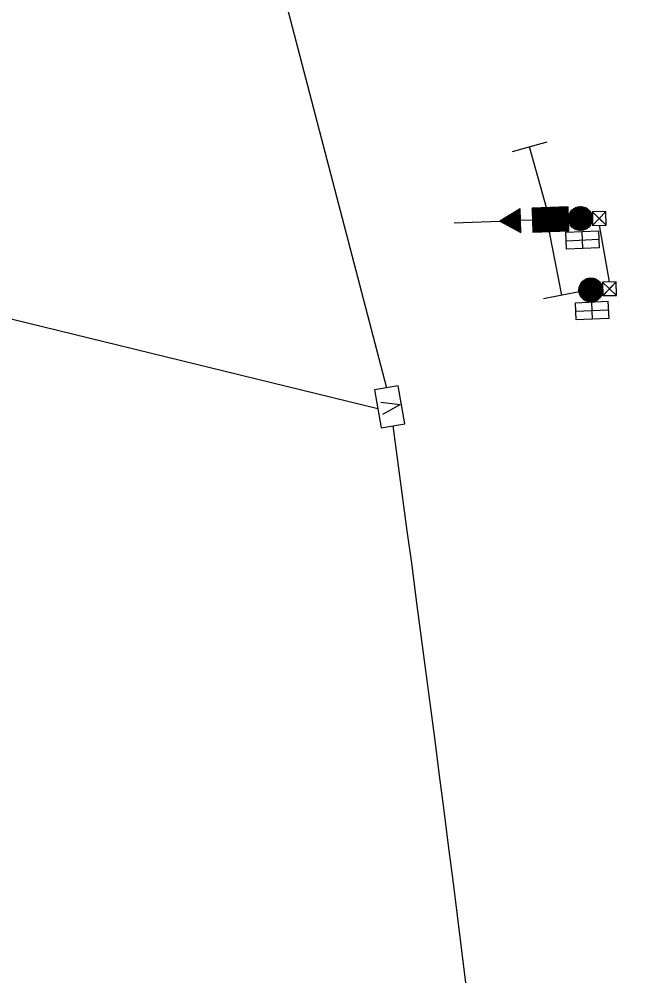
# Model space of a CAD drawing. Extents: x 601462 to 605493, y 331960 to 402715.
# Drawn here: x 604140.1 to 604350.1, y 349499.4 to 349818 of the extents above; entities that cross this region are included whole.
import ezdxf

# ---------------------------------------------------------------- set-up
doc = ezdxf.new("R2010")
doc.units = 0
doc.layers.add('P_FTMS', color=7, linetype='Continuous')
doc.layers.add('P_FTMSConduit', color=7, linetype='Continuous')

# ---------------------------------------------------------------- blocks, each defined once
blk = doc.blocks.new('FTMS_FCV')
at = {"layer": 'P_FTMS'}
blk.add_line((12.7, 16.3), (0.6, -21.9), dxfattribs=at)
blk.add_lwpolyline([(39.1, 24.4), (-39.1, 24.4), (-39.1, -24.4), (39.1, -24.4)], close=True, dxfattribs=at)
blk.add_lwpolyline([(-12.1, 16.2), (0.6, -21.9)], dxfattribs=at)
blk = doc.blocks.new('FMB')
at = {"layer": 'P_FTMS'}
for p, q in [((24.4, -24.4), (-24.4, 24.4)), ((-24.4, -24.4), (24.4, 24.4))]:
    blk.add_line(p, q, dxfattribs=at)
blk.add_lwpolyline([(24.4, -24.4), (24.4, 24.4), (-24.4, 24.4), (-24.4, -24.4)], close=True, dxfattribs=at)
blk = doc.blocks.new('_U256')
at = {"layer": 'P_FTMS'}
for points in [[(-14.7, -7), (7, -14.7), (0, 0)], [(14.7, 7), (-7, 14.7), (0, 0)]]:
    blk.add_lwpolyline(points, close=True, dxfattribs=at)
at = {"layer": 'P_FTMS', "xscale": 0.4713263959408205, "yscale": 0.4713263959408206, "rotation": 70.39802054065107}
blk.add_blockref('FMB', (0, 0), dxfattribs=at)
blk = doc.blocks.new('FTMS_FERA')
at = {"layer": 'P_FTMS'}
for p, q in [((-65.1, 36.6), (-65.1, -36.6)), ((65.1, 0), (-65.1, 0))]:
    blk.add_line(p, q, dxfattribs=at)

msp = doc.modelspace()

# ---------------------------------------------------------------- linework, layer by layer
at = {"layer": 'P_FTMS'}
for p, q in [((604301.47, 349749.98), (604304.88, 349753.63)), ((604301.69, 349749.86), (604305.66, 349754.12)), ((604301.91, 349749.75), (604306.45, 349754.61)), ((604302.13, 349749.63), (604306.91, 349754.75)), ((604302.35, 349749.51), (604306.93, 349754.41)), ((604302.57, 349749.4), (604306.94, 349754.07)), ((604302.78, 349749.28), (604306.95, 349753.73)), ((604303, 349749.16), (604306.96, 349753.39)), ((604307.05, 349750.81), (604304.37, 349753.31)), ((604307.04, 349751.15), (604304.58, 349753.44)), ((604307.02, 349751.49), (604304.79, 349753.57)), ((604307.01, 349751.83), (604305, 349753.71)), ((604307, 349752.17), (604305.21, 349753.84)), ((604306.99, 349752.51), (604305.43, 349753.97)), ((604306.98, 349752.85), (604305.64, 349754.1)), ((604306.97, 349753.18), (604305.85, 349754.23)), ((604306.95, 349753.52), (604306.06, 349754.36)), ((604306.94, 349753.86), (604306.27, 349754.49)), ((604306.93, 349754.2), (604306.48, 349754.63)), ((604306.92, 349754.54), (604306.69, 349754.76)), ((604306.91, 349754.88), (604306.9, 349754.89)), ((604310.91, 349754.87), (604311.1, 349755.07)), ((604318.98, 349747.33), (604310.91, 349754.87)), ((604310.92, 349754.53), (604311.44, 349755.08)), ((604318.64, 349747.32), (604310.92, 349754.53)), ((604310.93, 349754.19), (604311.78, 349755.1)), ((604318.3, 349747.31), (604310.93, 349754.19)), ((604310.95, 349753.85), (604312.12, 349755.11)), ((604317.96, 349747.3), (604310.95, 349753.85)), ((604310.96, 349753.52), (604312.45, 349755.12)), ((604317.62, 349747.29), (604310.96, 349753.52)), ((604310.97, 349753.18), (604312.79, 349755.13)), ((604310.98, 349752.84), (604313.13, 349755.14)), ((604310.99, 349752.5), (604313.47, 349755.15)), ((604311, 349752.16), (604313.81, 349755.16)), ((604311.01, 349751.82), (604314.15, 349755.18)), ((604311.03, 349751.48), (604314.49, 349755.19)), ((604311.04, 349751.14), (604314.83, 349755.2)), ((604311.05, 349750.8), (604315.17, 349755.21)), ((604319.32, 349747.34), (604311.05, 349755.07)), ((604311.06, 349750.46), (604315.51, 349755.22)), ((604311.07, 349750.12), (604315.85, 349755.23)), ((604311.08, 349749.78), (604316.19, 349755.24)), ((604311.09, 349749.44), (604316.53, 349755.26)), ((604311.11, 349749.11), (604316.86, 349755.27)), ((604311.12, 349748.77), (604317.2, 349755.28)), ((604311.13, 349748.43), (604317.54, 349755.29)), ((604311.14, 349748.09), (604317.88, 349755.3)), ((604311.15, 349747.75), (604318.22, 349755.31)), ((604311.16, 349747.41), (604318.56, 349755.32)), ((604311.17, 349747.07), (604318.9, 349755.34)), ((604319.65, 349747.36), (604311.39, 349755.08)), ((604311.51, 349747.08), (604319.24, 349755.35)), ((604319.99, 349747.37), (604311.73, 349755.09)), ((604311.85, 349747.09), (604319.58, 349755.36)), ((604320.33, 349747.38), (604312.07, 349755.1)), ((604312.19, 349747.1), (604319.92, 349755.37)), ((604320.67, 349747.39), (604312.41, 349755.12)), ((604312.53, 349747.12), (604320.26, 349755.38)), ((604321.01, 349747.4), (604312.75, 349755.13)), ((604312.87, 349747.13), (604320.6, 349755.39)), ((604321.35, 349747.41), (604313.09, 349755.14)), ((604313.21, 349747.14), (604320.94, 349755.4)), ((604321.69, 349747.42), (604313.42, 349755.15)), ((604313.55, 349747.15), (604321.27, 349755.42)), ((604322.03, 349747.44), (604313.76, 349755.16)), ((604313.89, 349747.16), (604321.61, 349755.43)), ((604322.37, 349747.45), (604314.1, 349755.17)), ((604314.23, 349747.17), (604321.95, 349755.44)), ((604322.71, 349747.46), (604314.44, 349755.18)), ((604314.57, 349747.18), (604322.29, 349755.45)), ((604323.05, 349747.47), (604314.78, 349755.2)), ((604314.91, 349747.2), (604322.63, 349755.46)), ((604323.16, 349747.69), (604315.12, 349755.21)), ((604315.24, 349747.21), (604322.9, 349755.4)), ((604323.15, 349748.03), (604315.46, 349755.22)), ((604315.58, 349747.22), (604322.91, 349755.06)), ((604323.14, 349748.37), (604315.8, 349755.23)), ((604315.92, 349747.23), (604322.92, 349754.72)), ((604323.13, 349748.71), (604316.14, 349755.24)), ((604316.26, 349747.24), (604322.94, 349754.38)), ((604323.11, 349749.05), (604316.48, 349755.25)), ((604316.6, 349747.25), (604322.95, 349754.04)), ((604323.1, 349749.39), (604316.82, 349755.27)), ((604316.94, 349747.26), (604322.96, 349753.7)), ((604323.09, 349749.73), (604317.16, 349755.28)), ((604317.28, 349747.28), (604322.97, 349753.36)), ((604323.08, 349750.07), (604317.5, 349755.29)), ((604323.07, 349750.41), (604317.83, 349755.3)), ((604323.06, 349750.75), (604318.17, 349755.31)), ((604323.05, 349751.08), (604318.51, 349755.32)), ((604323.03, 349751.42), (604318.85, 349755.33)), ((604323.02, 349751.76), (604319.19, 349755.35)), ((604323.01, 349752.1), (604319.53, 349755.36)), ((604323, 349752.44), (604319.87, 349755.37)), ((604322.99, 349752.78), (604320.21, 349755.38)), ((604322.98, 349753.12), (604320.55, 349755.39)), ((604322.97, 349753.46), (604320.89, 349755.4)), ((604322.95, 349753.8), (604321.23, 349755.41)), ((604322.94, 349754.14), (604321.57, 349755.43)), ((604322.93, 349754.48), (604321.91, 349755.44)), ((604322.92, 349754.82), (604322.24, 349755.45)), ((604322.91, 349755.16), (604322.58, 349755.46)), ((604323.04, 349751.55), (604326.82, 349755.59)), ((604323.06, 349751.23), (604327.14, 349755.59)), ((604323.06, 349751.92), (604326.45, 349755.55)), ((604323.1, 349750.91), (604327.46, 349755.57)), ((604323.1, 349752.32), (604326.04, 349755.47)), ((604323.17, 349750.63), (604327.74, 349755.53)), ((604323.23, 349752.81), (604325.59, 349755.34)), ((604323.24, 349750.36), (604328.01, 349755.47)), ((604323.33, 349750.11), (604328.28, 349755.4)), ((604323.44, 349749.87), (604328.52, 349755.31)), ((604328.99, 349748.13), (604323.44, 349753.33)), ((604323.49, 349753.44), (604324.99, 349755.04)), ((604329.2, 349748.26), (604323.54, 349753.55)), ((604323.55, 349749.64), (604328.75, 349755.21)), ((604329.41, 349748.4), (604323.67, 349753.76)), ((604323.69, 349749.44), (604328.98, 349755.09)), ((604329.59, 349748.55), (604323.81, 349753.96)), ((604323.82, 349749.23), (604329.18, 349754.96)), ((604329.78, 349748.71), (604323.95, 349754.16)), ((604323.97, 349749.04), (604329.39, 349754.83)), ((604329.95, 349748.88), (604324.12, 349754.33)), ((604324.14, 349748.86), (604329.58, 349754.68)), ((604330.1, 349749.06), (604324.29, 349754.5)), ((604324.3, 349748.69), (604329.75, 349754.52)), ((604330.25, 349749.25), (604324.46, 349754.67)), ((604324.49, 349748.53), (604329.93, 349754.36)), ((604330.39, 349749.45), (604324.66, 349754.81)), ((604324.68, 349748.39), (604330.09, 349754.17)), ((604330.51, 349749.67), (604324.86, 349754.95)), ((604324.87, 349748.24), (604330.24, 349753.98)), ((604330.64, 349749.88), (604325.07, 349755.08)), ((604325.09, 349748.12), (604330.38, 349753.79)), ((604330.73, 349750.12), (604325.3, 349755.2)), ((604325.31, 349748.01), (604330.5, 349753.56)), ((604330.82, 349750.36), (604325.53, 349755.31)), ((604325.54, 349747.9), (604330.62, 349753.34)), ((604330.9, 349750.62), (604325.79, 349755.4)), ((604330.95, 349750.9), (604326.06, 349755.47)), ((604331, 349751.18), (604326.34, 349755.54)), ((604331.02, 349751.5), (604326.65, 349755.57)), ((604331.02, 349751.82), (604326.98, 349755.6)), ((604330.97, 349752.19), (604327.35, 349755.58)), ((604330.91, 349752.58), (604327.76, 349755.53)), ((604330.75, 349753.06), (604328.22, 349755.42)), ((604330.44, 349753.67), (604328.84, 349755.17)), ((604284.96, 349750.17), (604300.15, 349750.68)), ((604300.15, 349750.68), (604300.15, 349750.68)), ((604300.97, 349750.25), (604300.36, 349750.81)), ((604300.37, 349750.57), (604300.94, 349751.17)), ((604301.79, 349749.81), (604300.58, 349750.95)), ((604300.59, 349750.45), (604301.73, 349751.66)), ((604302.61, 349749.37), (604300.79, 349751.08)), ((604300.81, 349750.33), (604302.52, 349752.15)), ((604303.43, 349748.94), (604301, 349751.21)), ((604301.03, 349750.22), (604303.3, 349752.65)), ((604304.25, 349748.5), (604301.21, 349751.34)), ((604301.25, 349750.1), (604304.09, 349753.14)), ((604305.07, 349748.06), (604301.42, 349751.47)), ((604305.89, 349747.62), (604301.63, 349751.6)), ((604306.7, 349747.19), (604301.84, 349751.73)), ((604307.17, 349747.08), (604302.05, 349751.87)), ((604307.16, 349747.42), (604302.26, 349752)), ((604307.15, 349747.76), (604302.47, 349752.13)), ((604307.14, 349748.1), (604302.68, 349752.26)), ((604307.13, 349748.44), (604302.89, 349752.39)), ((604307.12, 349748.78), (604303.11, 349752.52)), ((604303.22, 349749.05), (604306.97, 349753.06)), ((604307.1, 349749.11), (604303.32, 349752.65)), ((604303.44, 349748.93), (604306.98, 349752.72)), ((604307.09, 349749.45), (604303.53, 349752.79)), ((604303.66, 349748.81), (604306.99, 349752.38)), ((604307.08, 349749.79), (604303.74, 349752.92)), ((604303.88, 349748.69), (604307.01, 349752.04)), ((604307.07, 349750.13), (604303.95, 349753.05)), ((604304.1, 349748.58), (604307.02, 349751.7)), ((604307.06, 349750.47), (604304.16, 349753.18)), ((604304.32, 349748.46), (604307.03, 349751.36)), ((604304.54, 349748.34), (604307.04, 349751.02)), ((604304.76, 349748.23), (604307.05, 349750.68)), ((604304.98, 349748.11), (604307.06, 349750.34)), ((604311.04, 349751.07), (604307.04, 349750.93)), ((604317.28, 349747.28), (604310.97, 349753.18)), ((604316.94, 349747.26), (604310.98, 349752.84)), ((604316.6, 349747.25), (604310.99, 349752.5)), ((604316.26, 349747.24), (604311, 349752.16)), ((604315.92, 349747.23), (604311.01, 349751.82)), ((604315.58, 349747.22), (604311.03, 349751.48)), ((604315.24, 349747.21), (604311.04, 349751.14)), ((604314.91, 349747.2), (604311.05, 349750.8)), ((604314.57, 349747.18), (604311.06, 349750.46)), ((604314.23, 349747.17), (604311.07, 349750.12)), ((604317.62, 349747.29), (604322.98, 349753.02)), ((604317.96, 349747.3), (604322.99, 349752.68)), ((604318.25, 349751.31), (604318.52, 349751.32)), ((604318.25, 349751.31), (604318.25, 349751.31)), ((604318.3, 349747.31), (604323, 349752.34)), ((604318.64, 349747.32), (604323.02, 349752.01)), ((604318.98, 349747.33), (604323.03, 349751.67)), ((604319.32, 349747.34), (604323.04, 349751.33)), ((604319.65, 349747.36), (604323.05, 349750.99)), ((604319.99, 349747.37), (604323.06, 349750.65)), ((604320.33, 349747.38), (604323.07, 349750.31)), ((604327.42, 349747.63), (604323.04, 349751.72)), ((604327.08, 349747.62), (604323.05, 349751.38)), ((604327.72, 349747.68), (604323.07, 349752.03)), ((604326.72, 349747.63), (604323.08, 349751.03)), ((604328.01, 349747.74), (604323.1, 349752.33)), ((604328.28, 349747.81), (604323.17, 349752.59)), ((604326.31, 349747.68), (604323.17, 349750.62)), ((604328.52, 349747.91), (604323.24, 349752.85)), ((604325.82, 349747.81), (604323.32, 349750.15)), ((604328.77, 349748.01), (604323.33, 349753.1)), ((604325.79, 349747.82), (604330.73, 349753.1)), ((604326.04, 349747.74), (604330.82, 349752.85)), ((604326.32, 349747.68), (604330.91, 349752.59)), ((604326.61, 349747.64), (604330.96, 349752.29)), ((604326.91, 349747.61), (604331.01, 349751.99)), ((604327.25, 349747.63), (604331.02, 349751.65)), ((604327.61, 349747.66), (604331.01, 349751.3)), ((604328.02, 349747.74), (604330.95, 349750.88)), ((604328.49, 349747.9), (604330.84, 349750.4)), ((604305.2, 349747.99), (604307.07, 349750)), ((604305.41, 349747.88), (604307.09, 349749.66)), ((604305.63, 349747.76), (604307.1, 349749.32)), ((604305.85, 349747.64), (604307.11, 349748.98)), ((604306.07, 349747.53), (604307.12, 349748.65)), ((604306.29, 349747.41), (604307.13, 349748.31)), ((604306.51, 349747.29), (604307.14, 349747.97)), ((604306.73, 349747.17), (604307.15, 349747.63)), ((604306.95, 349747.06), (604307.17, 349747.29)), ((604307.17, 349746.94), (604307.18, 349746.95)), ((604313.89, 349747.16), (604311.08, 349749.78)), ((604313.55, 349747.15), (604311.09, 349749.44)), ((604313.21, 349747.14), (604311.11, 349749.11)), ((604312.87, 349747.13), (604311.12, 349748.77)), ((604312.53, 349747.12), (604311.13, 349748.43)), ((604312.19, 349747.1), (604311.14, 349748.09)), ((604311.85, 349747.09), (604311.15, 349747.75)), ((604311.51, 349747.08), (604311.16, 349747.41)), ((604320.67, 349747.39), (604323.08, 349749.97)), ((604321.01, 349747.4), (604323.1, 349749.63)), ((604321.35, 349747.41), (604323.11, 349749.29)), ((604321.69, 349747.42), (604323.12, 349748.95)), ((604322.03, 349747.44), (604323.13, 349748.61)), ((604322.37, 349747.45), (604323.14, 349748.27)), ((604322.71, 349747.46), (604323.15, 349747.93)), ((604323.05, 349747.47), (604323.16, 349747.6)), ((604325.19, 349748.07), (604323.62, 349749.54)), ((604327.83, 349741.59), (604327.58, 349747.32)), ((604329.11, 349748.2), (604330.57, 349749.77)), ((604322.29, 349744.22), (604333.11, 349744.69)), ((604332.71, 349731.09), (604327.74, 349730.69)), ((604328.06, 349730.95), (604328.6, 349724.27)), ((604332.36, 349731.31), (604328.07, 349730.96)), ((604328.29, 349731.12), (604328.85, 349724.15)), ((604331.9, 349731.51), (604328.48, 349731.23)), ((604328.52, 349731.25), (604329.1, 349724.03)), ((604328.75, 349731.37), (604329.35, 349723.96)), ((604328.98, 349731.49), (604329.59, 349723.89)), ((604331.24, 349731.7), (604329.09, 349731.52)), ((604329.21, 349731.56), (604329.84, 349723.84)), ((604329.45, 349731.64), (604330.08, 349723.82)), ((604329.68, 349731.7), (604330.32, 349723.79)), ((604329.92, 349731.73), (604330.56, 349723.8)), ((604330.16, 349731.76), (604330.8, 349723.81)), ((604330.4, 349731.77), (604331.04, 349723.82)), ((604330.64, 349731.77), (604331.28, 349723.88)), ((604330.88, 349731.76), (604331.52, 349723.93)), ((604331.13, 349731.72), (604331.75, 349723.99)), ((604331.37, 349731.67), (604331.98, 349724.09)), ((604331.62, 349731.62), (604332.22, 349724.19)), ((604331.86, 349731.52), (604332.45, 349724.31)), ((604332.11, 349731.43), (604332.68, 349724.46)), ((604332.36, 349731.3), (604332.91, 349724.6)), ((604332.62, 349731.15), (604333.13, 349724.81)), ((604332.87, 349730.98), (604333.35, 349725.01)), ((604334.43, 349728.34), (604326.48, 349727.7)), ((604334.39, 349728.58), (604326.5, 349727.94)), ((604334.34, 349728.82), (604326.51, 349728.18)), ((604334.46, 349728.11), (604326.51, 349727.46)), ((604334.47, 349727.87), (604326.53, 349727.22)), ((604334.26, 349729.05), (604326.54, 349728.43)), ((604326.57, 349728.55), (604326.74, 349726.37)), ((604334.18, 349729.29), (604326.6, 349728.67)), ((604334.08, 349729.52), (604326.66, 349728.92)), ((604333.95, 349729.75), (604326.74, 349729.17)), ((604326.75, 349729.21), (604327.03, 349725.76)), ((604333.82, 349729.98), (604326.85, 349729.41)), ((604333.65, 349730.21), (604326.95, 349729.66)), ((604326.96, 349729.67), (604327.31, 349725.37)), ((604333.46, 349730.43), (604327.12, 349729.92)), ((604327.17, 349730), (604327.57, 349725.06)), ((604333.26, 349730.66), (604327.28, 349730.17)), ((604327.39, 349730.31), (604327.83, 349724.79)), ((604333, 349730.88), (604327.5, 349730.43)), ((604327.61, 349730.55), (604328.09, 349724.59)), ((604327.83, 349730.77), (604328.35, 349724.41)), ((604333.13, 349730.76), (604333.57, 349725.27)), ((604333.39, 349730.52), (604333.79, 349725.55)), ((604333.66, 349730.2), (604334, 349725.92)), ((604333.93, 349729.78), (604334.21, 349726.36)), ((604334.22, 349729.16), (604334.4, 349727.02)), ((604334.47, 349727.63), (604326.57, 349726.98)), ((604334.45, 349727.38), (604326.63, 349726.75)), ((604334.41, 349727.14), (604326.7, 349726.51)), ((604334.38, 349726.89), (604326.78, 349726.28)), ((604334.3, 349726.65), (604326.89, 349726.05)), ((604334.22, 349726.4), (604327, 349725.82)), ((604334.13, 349726.15), (604327.15, 349725.59)), ((604333.99, 349725.9), (604327.31, 349725.36)), ((604333.86, 349725.65), (604327.5, 349725.13)), ((604333.67, 349725.39), (604327.72, 349724.91)), ((604333.47, 349725.14), (604327.96, 349724.69)), ((604333.21, 349724.87), (604328.26, 349724.47)), ((604332.92, 349724.61), (604328.61, 349724.26)), ((604332.49, 349724.33), (604329.04, 349724.05)), ((604331.87, 349724.04), (604329.68, 349723.87)), ((604331.01, 349718.08), (604330.76, 349723.8)), ((604325.48, 349720.71), (604336.3, 349721.17))]:
    msp.add_line(p, q, dxfattribs=at)
for points in [[(604307.18, 349746.94), (604306.91, 349754.89), (604300.15, 349750.68)], [(604322.9, 349755.47), (604310.9, 349755.07), (604311.17, 349747.07), (604323.17, 349747.47)], [(604322.42, 349741.36), (604322.17, 349747.08), (604332.99, 349747.55), (604333.23, 349741.83)], [(604325.6, 349717.85), (604325.35, 349723.57), (604336.17, 349724.04), (604336.42, 349718.31)]]:
    msp.add_lwpolyline(points, close=True, dxfattribs=at)
for centre in [(604327.03, 349751.61), (604330.48, 349727.78)]:
    msp.add_circle(centre, 4, dxfattribs=at)
at = {"layer": 'P_FTMSConduit'}
for p, q in [((604145.41, 350144.07), (604262.39, 349695.2)), ((604336.64, 349730.49), (604333.33, 349749.38)), ((604259.58, 349688.18), (604095.14, 349728.4))]:
    msp.add_line(p, q, dxfattribs=at)
msp.add_arc((586818.85, 347308.18), 17606.64, 5.302764, 7.750421, dxfattribs=at)

# ---------------------------------------------------------------- block references
at = {"layer": 'P_FTMS'}
for name, p, xscale, yscale, rotation in [('FTMS_FERA', (604312.94, 349765.15), 0.16404166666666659, 0.1640416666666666, -74.28805816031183), ('_U256', (604333.29, 349751.64), 0.19685, 0.19684999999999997, -69.4217958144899), ('FTMS_FERA', (604318.66, 349736.61), 0.1640416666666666, 0.16404166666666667, 100.82087056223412), ('_U256', (604336.69, 349728.23), 0.19685000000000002, 0.19684999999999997, -69.16464324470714), ('FTMS_FCV', (604263.52, 349688.89), 0.1640416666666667, 0.16404166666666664, 100.15149376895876)]:
    msp.add_blockref(name, p, dxfattribs=dict(at, xscale=xscale, yscale=yscale, rotation=rotation))

doc.saveas('drawing.dxf')
